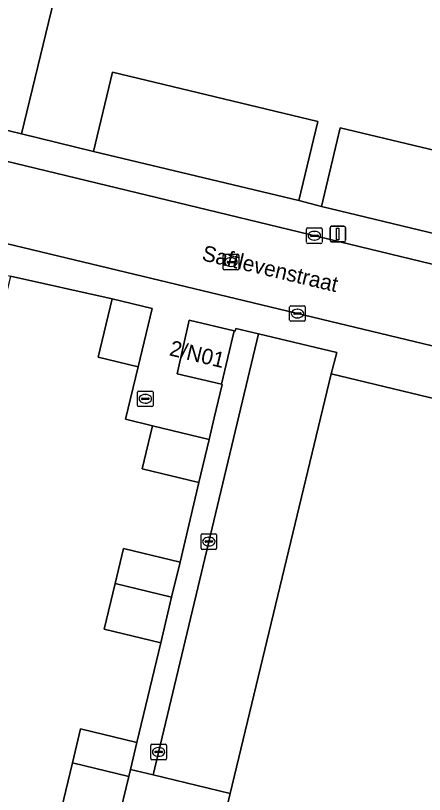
# Model space of a CAD drawing. Extents: x 162803 to 163818, y 381639 to 382475.
# Drawn here: x 163450.7 to 163477, y 382165.8 to 382215.9 of the extents above; entities that cross this region are included whole.
import ezdxf

# ---------------------------------------------------------------- set-up
doc = ezdxf.new("R2010")
doc.units = 0
for name, color, linetype in [('IMGEO_Erf', 7, 'Continuous'), ('IMGEO_Kolk', 7, 'Continuous'), ('IMGEO_Lichtmast', 7, 'Continuous'), ('IMGEO_Openbare_ruimte_label', 7, 'Continuous'), ('IMGEO_Pand', 7, 'Continuous'), ('IMGEO_Pand_nummerreeks', 7, 'Continuous'), ('IMGEO_Rijbaan_lokaal_open', 7, 'Continuous'), ('IMGEO_Rioolput', 7, 'Continuous'), ('IMGEO_Voetpad_open', 7, 'Continuous')]:
    doc.layers.add(name, color=color, linetype=linetype)

msp = doc.modelspace()

# ---------------------------------------------------------------- linework, layer by layer
at = {"layer": 'IMGEO_Erf'}
msp.add_lwpolyline([(163499.006, 382243.493), (163472.094, 382250), (163461.817, 382252.485), (163461.213, 382250), (163451.077, 382208.272), (163455.726, 382207.151), (163456.946, 382212.235), (163470.152, 382209.066), (163468.932, 382203.981), (163470.382, 382203.596), (163471.6, 382208.672), (163484.806, 382205.503), (163483.588, 382200.427), (163488.338, 382199.281)], close=True, dxfattribs=at)
msp.add_lwpolyline([(163453.655, 382164.915), (163454.359, 382167.837), (163454.888, 382170.032), (163458.513, 382169.159), (163460.042, 382175.566), (163456.398, 382176.444), (163457.101, 382179.362), (163457.645, 382181.62), (163461.288, 382180.742), (163462.495, 382185.873), (163458.848, 382186.751), (163459.512, 382189.508), (163457.774, 382189.926), (163458.588, 382193.303), (163456.021, 382193.921), (163456.925, 382197.671), (163450.381, 382199.128), (163449.02, 382193.539), (163447.613, 382187.762), (163446.207, 382181.986), (163444.775, 382176.106), (163443.404, 382170.476), (163441.961, 382164.551)], dxfattribs=at)
at = {"layer": 'IMGEO_Kolk'}
for p, q in [((163469.429, 382201.302), (163469.429, 382202.154)), ((163469.504, 382202.228), (163470.356, 382202.228)), ((163469.917, 382202.008), (163469.942, 382202.008)), ((163470.43, 382202.154), (163470.43, 382201.302)), ((163469.688, 382201.722), (163469.688, 382201.734)), ((163470.126, 382201.685), (163469.728, 382201.685)), ((163469.731, 382201.771), (163470.129, 382201.771)), ((163469.94, 382201.448), (163469.915, 382201.448)), ((163470.172, 382201.734), (163470.172, 382201.722)), ((163470.356, 382201.228), (163469.504, 382201.228)), ((163468.341, 382196.298), (163468.341, 382197.15)), ((163468.416, 382197.224), (163469.268, 382197.224)), ((163468.829, 382197.004), (163468.854, 382197.004)), ((163469.342, 382197.15), (163469.342, 382196.298)), ((163468.6, 382196.718), (163468.6, 382196.73)), ((163469.038, 382196.681), (163468.64, 382196.681)), ((163468.643, 382196.767), (163469.041, 382196.767)), ((163468.852, 382196.444), (163468.827, 382196.444)), ((163469.084, 382196.73), (163469.084, 382196.718)), ((163469.268, 382196.224), (163468.416, 382196.224)), ((163458.551, 382190.817), (163458.551, 382191.669)), ((163458.626, 382191.743), (163459.478, 382191.743)), ((163458.853, 382191.286), (163459.251, 382191.286)), ((163459.039, 382191.523), (163459.064, 382191.523)), ((163459.552, 382191.669), (163459.552, 382190.817)), ((163458.81, 382191.237), (163458.81, 382191.249)), ((163459.248, 382191.2), (163458.85, 382191.2)), ((163459.062, 382190.963), (163459.037, 382190.963)), ((163459.294, 382191.249), (163459.294, 382191.237)), ((163459.478, 382190.743), (163458.626, 382190.743)), ((163462.636, 382181.639), (163462.636, 382182.491)), ((163462.711, 382182.565), (163463.563, 382182.565)), ((163463.124, 382182.345), (163463.149, 382182.345)), ((163463.637, 382182.491), (163463.637, 382181.639)), ((163462.895, 382182.059), (163462.895, 382182.071)), ((163463.333, 382182.022), (163462.935, 382182.022)), ((163462.938, 382182.108), (163463.336, 382182.108)), ((163463.147, 382181.785), (163463.122, 382181.785)), ((163463.379, 382182.071), (163463.379, 382182.059)), ((163463.563, 382181.565), (163462.711, 382181.565)), ((163459.404, 382168.113), (163459.404, 382168.965)), ((163459.479, 382169.039), (163460.331, 382169.039)), ((163459.892, 382168.819), (163459.917, 382168.819)), ((163460.405, 382168.965), (163460.405, 382168.113)), ((163459.663, 382168.533), (163459.663, 382168.545)), ((163460.101, 382168.496), (163459.703, 382168.496)), ((163459.706, 382168.582), (163460.104, 382168.582)), ((163459.915, 382168.259), (163459.89, 382168.259)), ((163460.147, 382168.545), (163460.147, 382168.533)), ((163460.331, 382168.039), (163459.479, 382168.039))]:
    msp.add_line(p, q, dxfattribs=at)
for points in [[(163469.429, 382201.302), (163469.429, 382202.154)], [(163469.504, 382202.228), (163470.356, 382202.228)], [(163470.43, 382202.154), (163470.43, 382201.302)], [(163470.356, 382201.228), (163469.504, 382201.228)], [(163468.341, 382196.298), (163468.341, 382197.15)], [(163468.416, 382197.224), (163469.268, 382197.224)], [(163469.342, 382197.15), (163469.342, 382196.298)], [(163469.268, 382196.224), (163468.416, 382196.224)], [(163458.551, 382190.817), (163458.551, 382191.669)], [(163458.626, 382191.743), (163459.478, 382191.743)], [(163459.552, 382191.669), (163459.552, 382190.817)], [(163459.478, 382190.743), (163458.626, 382190.743)], [(163462.636, 382181.639), (163462.636, 382182.491)], [(163462.711, 382182.565), (163463.563, 382182.565)], [(163463.637, 382182.491), (163463.637, 382181.639)], [(163463.563, 382181.565), (163462.711, 382181.565)], [(163459.404, 382168.113), (163459.404, 382168.965)], [(163459.479, 382169.039), (163460.331, 382169.039)], [(163460.405, 382168.965), (163460.405, 382168.113)], [(163460.331, 382168.039), (163459.479, 382168.039)]]:
    msp.add_lwpolyline(points, dxfattribs=at)
for centre, radius, start, end in [((163469.506, 382202.152), 0.0765, 91.552, 178.448), ((163469.506, 382202.152), 0.0765, 91.552, 178.448), ((163470.354, 382202.152), 0.0765, 1.552, 88.448), ((163470.354, 382202.152), 0.0765, 1.552, 88.448), ((163469.506, 382201.304), 0.0765, 181.552, 268.448), ((163469.506, 382201.304), 0.0765, 181.552, 268.448), ((163469.728, 382201.731), 0.0403, 85.8775, 175.7526), ((163469.725, 382201.721), 0.0366, 178.938, 274.7102), ((163470.129, 382201.728), 0.043, 264.8664, 352.4533), ((163470.133, 382201.733), 0.0386, 1.7309, 96.639), ((163470.354, 382201.304), 0.0765, 271.552, 358.448), ((163470.354, 382201.304), 0.0765, 271.552, 358.448), ((163468.418, 382197.148), 0.0765, 91.552, 178.448), ((163468.418, 382197.148), 0.0765, 91.552, 178.448), ((163469.266, 382197.148), 0.0765, 1.552, 88.448), ((163469.266, 382197.148), 0.0765, 1.552, 88.448), ((163468.418, 382196.3), 0.0765, 181.552, 268.448), ((163468.418, 382196.3), 0.0765, 181.552, 268.448), ((163468.64, 382196.727), 0.0403, 85.8775, 175.7526), ((163468.637, 382196.717), 0.0366, 178.938, 274.7102), ((163469.041, 382196.724), 0.043, 264.8664, 352.4533), ((163469.045, 382196.729), 0.0386, 1.7309, 96.639), ((163469.266, 382196.3), 0.0765, 271.552, 358.448), ((163469.266, 382196.3), 0.0765, 271.552, 358.448), ((163458.628, 382191.667), 0.0765, 91.552, 178.448), ((163458.628, 382191.667), 0.0765, 91.552, 178.448), ((163458.85, 382191.246), 0.0403, 85.8775, 175.7526), ((163459.255, 382191.248), 0.0386, 1.7309, 96.639), ((163459.476, 382191.667), 0.0765, 1.552, 88.448), ((163459.476, 382191.667), 0.0765, 1.552, 88.448), ((163458.628, 382190.819), 0.0765, 181.552, 268.448), ((163458.628, 382190.819), 0.0765, 181.552, 268.448), ((163458.847, 382191.236), 0.0366, 178.938, 274.7102), ((163459.251, 382191.243), 0.043, 264.8664, 352.4533), ((163459.476, 382190.819), 0.0765, 271.552, 358.448), ((163459.476, 382190.819), 0.0765, 271.552, 358.448), ((163462.713, 382182.489), 0.0765, 91.552, 178.448), ((163462.713, 382182.489), 0.0765, 91.552, 178.448), ((163463.561, 382182.489), 0.0765, 1.552, 88.448), ((163463.561, 382182.489), 0.0765, 1.552, 88.448), ((163462.935, 382182.068), 0.0403, 85.8775, 175.7526), ((163462.932, 382182.058), 0.0366, 178.938, 274.7102), ((163463.336, 382182.065), 0.043, 264.8664, 352.4533), ((163463.34, 382182.07), 0.0386, 1.7309, 96.639), ((163462.713, 382181.641), 0.0765, 181.552, 268.448), ((163462.713, 382181.641), 0.0765, 181.552, 268.448), ((163463.561, 382181.641), 0.0765, 271.552, 358.448), ((163463.561, 382181.641), 0.0765, 271.552, 358.448), ((163459.481, 382168.963), 0.0765, 91.552, 178.448), ((163459.481, 382168.963), 0.0765, 91.552, 178.448), ((163460.329, 382168.963), 0.0765, 1.552, 88.448), ((163460.329, 382168.963), 0.0765, 1.552, 88.448), ((163459.703, 382168.542), 0.0403, 85.8775, 175.7526), ((163459.7, 382168.532), 0.0366, 178.938, 274.7102), ((163460.104, 382168.539), 0.043, 264.8664, 352.4533), ((163460.108, 382168.544), 0.0386, 1.7309, 96.639), ((163459.481, 382168.115), 0.0765, 181.552, 268.448), ((163459.481, 382168.115), 0.0765, 181.552, 268.448), ((163460.329, 382168.115), 0.0765, 271.552, 358.448), ((163460.329, 382168.115), 0.0765, 271.552, 358.448)]:
    msp.add_arc(centre, radius, start, end, dxfattribs=at)
for centre, major_axis, ratio, start_param, end_param in [((163469.916, 382201.728), (-0.387, 0.002), 0.722429, 4.712389, 7.853982), ((163469.941, 382201.728), (-0.39, 0.002), 0.717154, 1.570796, 4.712389), ((163468.828, 382196.724), (-0.387, 0.002), 0.722429, 4.712389, 7.853982), ((163468.853, 382196.724), (-0.39, 0.002), 0.717154, 1.570796, 4.712389), ((163459.038, 382191.243), (-0.387, 0.002), 0.722429, 4.712389, 7.853982), ((163459.063, 382191.243), (-0.39, 0.002), 0.717154, 1.570796, 4.712389), ((163463.123, 382182.065), (-0.387, 0.002), 0.722429, 4.712389, 7.853982), ((163463.148, 382182.065), (-0.39, 0.002), 0.717154, 1.570796, 4.712389), ((163459.891, 382168.539), (-0.387, 0.002), 0.722429, 4.712389, 7.853982), ((163459.916, 382168.539), (-0.39, 0.002), 0.717154, 1.570796, 4.712389)]:
    msp.add_ellipse(centre, major_axis=major_axis, ratio=ratio, start_param=start_param, end_param=end_param, dxfattribs=at)
at = {"layer": 'IMGEO_Lichtmast'}
for p, q in [((163471.042, 382202.335), (163471.832, 382202.335)), ((163471.832, 382202.335), (163471.042, 382202.335)), ((163470.942, 382201.435), (163470.942, 382202.235)), ((163470.942, 382202.235), (163470.942, 382201.435)), ((163471.932, 382202.235), (163471.932, 382201.435)), ((163471.932, 382201.435), (163471.932, 382202.235)), ((163471.832, 382201.335), (163471.042, 382201.335)), ((163471.042, 382201.335), (163471.832, 382201.335))]:
    msp.add_line(p, q, dxfattribs=at)
msp.add_lwpolyline([(163471.362, 382202.21), (163471.512, 382202.21), (163471.512, 382201.46), (163471.362, 382201.46), (163471.362, 382202.21)], dxfattribs=at)
for centre, start, end in [((163471.042, 382202.235), 90, 180), ((163471.042, 382202.235), 90, 180), ((163471.832, 382202.235), 0, 90), ((163471.832, 382202.235), 360, 90), ((163471.042, 382201.435), 180, 270), ((163471.042, 382201.435), 180, 270), ((163471.832, 382201.435), 270, 0), ((163471.832, 382201.435), 270, 0)]:
    msp.add_arc(centre, 0.1, start, end, dxfattribs=at)
at = {"layer": 'IMGEO_Pand'}
for points in [[(163461.817, 382252.485), (163454.023, 382254.378), (163452.96, 382250), (163443.283, 382210.165), (163451.077, 382208.272), (163461.213, 382250)], [(163468.932, 382203.981), (163470.152, 382209.066), (163456.946, 382212.235), (163455.726, 382207.151)], [(163483.588, 382200.427), (163484.806, 382205.503), (163471.6, 382208.672), (163470.382, 382203.596)], [(163459.492, 382197.053), (163456.925, 382197.671), (163456.021, 382193.921), (163458.588, 382193.303)], [(163464.762, 382195.604), (163461.881, 382196.295), (163461.092, 382192.838), (163463.951, 382192.176)], [(163492.2, 382187.783), (163484.443, 382189.652), (163484.757, 382190.954), (163481.58, 382191.719), (163481.258, 382190.383), (163471.018, 382192.85), (163468.827, 382183.755), (163464.518, 382165.864), (163462.446, 382157.262), (163462.153, 382156.046), (163458.574, 382141.188), (163457.512, 382136.78), (163470.776, 382133.584), (163471.165, 382135.2), (163479.075, 382133.295)], [(163462.495, 382185.873), (163463.159, 382188.63), (163459.512, 382189.508), (163458.848, 382186.751)], [(163460.744, 382178.484), (163461.288, 382180.742), (163457.645, 382181.62), (163457.101, 382179.362)], [(163460.744, 382178.484), (163457.101, 382179.362), (163456.398, 382176.444), (163460.042, 382175.566)], [(163454.359, 382167.837), (163457.984, 382166.964), (163458.093, 382167.414), (163458.513, 382169.159), (163454.888, 382170.032)], [(163454.359, 382167.837), (163453.655, 382164.915), (163457.28, 382164.042), (163457.984, 382166.964)]]:
    msp.add_lwpolyline(points, close=True, dxfattribs=at)
at = {"layer": 'IMGEO_Rijbaan_lokaal_open'}
for points in [[(163484.034, 382193.087), (163485.228, 382198.029), (163445.466, 382207.633), (163442.296, 382208.377), (163441.975, 382208.454), (163440.815, 382203.442), (163443.009, 382202.918)], [(163468.827, 382183.755), (163471.018, 382192.85), (163471.381, 382194.218), (163466.329, 382195.419), (163459.552, 382167.063), (163464.518, 382165.864)], [(163462.153, 382156.046), (163461.133, 382156.292), (163461.426, 382157.508), (163462.446, 382157.262), (163464.518, 382165.864), (163459.552, 382167.063), (163458.093, 382167.414), (163457.984, 382166.964), (163457.28, 382164.042), (163455.71, 382157.597), (163455.181, 382155.401), (163454.455, 382152.386), (163452.956, 382146.18), (163452.38, 382143.791), (163451.706, 382140.991), (163450.897, 382137.706), (163455.089, 382135.983), (163456.479, 382141.678), (163458.574, 382141.188)]]:
    msp.add_lwpolyline(points, close=True, dxfattribs=at)
at = {"layer": 'IMGEO_Rioolput'}
for p, q in [((163464.064, 382199.605), (163464.064, 382200.457)), ((163464.139, 382200.531), (163464.991, 382200.531)), ((163464.552, 382200.311), (163464.577, 382200.311)), ((163465.065, 382200.457), (163465.065, 382199.605)), ((163464.323, 382200.025), (163464.323, 382200.037)), ((163464.761, 382199.988), (163464.363, 382199.988)), ((163464.366, 382200.074), (163464.764, 382200.074)), ((163464.807, 382200.037), (163464.807, 382200.025)), ((163464.991, 382199.531), (163464.139, 382199.531)), ((163464.575, 382199.751), (163464.55, 382199.751))]:
    msp.add_line(p, q, dxfattribs=at)
for points in [[(163464.064, 382199.605), (163464.064, 382200.457)], [(163464.139, 382200.531), (163464.991, 382200.531)], [(163465.065, 382200.457), (163465.065, 382199.605)], [(163464.991, 382199.531), (163464.139, 382199.531)]]:
    msp.add_lwpolyline(points, dxfattribs=at)
for centre, radius, start, end in [((163464.141, 382200.455), 0.0765, 91.552, 178.448), ((163464.141, 382200.455), 0.0765, 91.552, 178.448), ((163464.989, 382200.455), 0.0765, 1.552, 88.448), ((163464.989, 382200.455), 0.0765, 1.552, 88.448), ((163464.363, 382200.034), 0.0403, 85.8775, 175.7526), ((163464.36, 382200.024), 0.0366, 178.938, 274.7102), ((163464.764, 382200.031), 0.043, 264.8664, 352.4533), ((163464.768, 382200.036), 0.0386, 1.7309, 96.639), ((163464.141, 382199.607), 0.0765, 181.552, 268.448), ((163464.141, 382199.607), 0.0765, 181.552, 268.448), ((163464.989, 382199.607), 0.0765, 271.552, 358.448), ((163464.989, 382199.607), 0.0765, 271.552, 358.448)]:
    msp.add_arc(centre, radius, start, end, dxfattribs=at)
for centre, major_axis, ratio, start_param, end_param in [((163464.551, 382200.031), (-0.387, 0.002), 0.722429, 4.712389, 7.853982), ((163464.576, 382200.031), (-0.39, 0.002), 0.717154, 1.570796, 4.712389)]:
    msp.add_ellipse(centre, major_axis=major_axis, ratio=ratio, start_param=start_param, end_param=end_param, dxfattribs=at)
at = {"layer": 'IMGEO_Voetpad_open'}
for points in [[(163451.077, 382208.272), (163443.283, 382210.165), (163440.982, 382210.715), (163440.576, 382209.04)], [(163441.975, 382208.454), (163442.296, 382208.377), (163445.466, 382207.633), (163485.228, 382198.029), (163487.979, 382197.364), (163496.066, 382195.411), (163497.092, 382195.153), (163497.8, 382194.975), (163498.262, 382196.888), (163496.066, 382197.416), (163488.338, 382199.281), (163483.588, 382200.427), (163470.382, 382203.596), (163468.932, 382203.981), (163455.726, 382207.151), (163451.077, 382208.272)], [(163439.556, 382203.587), (163439.133, 382201.845), (163443.142, 382200.89), (163450.381, 382199.128), (163456.925, 382197.671), (163459.492, 382197.053), (163458.588, 382193.303), (163457.774, 382189.926), (163459.512, 382189.508), (163463.159, 382188.63), (163463.484, 382190.016), (163464.002, 382192.164), (163463.951, 382192.176), (163461.092, 382192.838), (163461.881, 382196.295), (163464.762, 382195.604), (163464.826, 382195.589), (163464.869, 382195.765), (163466.329, 382195.419), (163471.381, 382194.218), (163471.018, 382192.85), (163481.258, 382190.383)], [(163484.034, 382193.087), (163443.009, 382202.918)]]:
    msp.add_lwpolyline(points, dxfattribs=at)
msp.add_lwpolyline([(163466.329, 382195.419), (163464.869, 382195.765), (163464.826, 382195.589), (163464.762, 382195.604), (163463.951, 382192.176), (163464.002, 382192.164), (163463.484, 382190.016), (163463.159, 382188.63), (163462.495, 382185.873), (163461.288, 382180.742), (163460.744, 382178.484), (163460.042, 382175.566), (163458.513, 382169.159), (163458.093, 382167.414), (163459.552, 382167.063)], close=True, dxfattribs=at)

# ---------------------------------------------------------------- texts
at = {"layer": 'IMGEO_Openbare_ruimte_label'}
msp.add_text('Saftlevenstraat', height=1, rotation=346.5889, dxfattribs=at).set_placement((163462.637, 382200.16))
at = {"layer": 'IMGEO_Pand_nummerreeks'}
msp.add_text('2/N01', height=1, rotation=346.5125, dxfattribs=at).set_placement((163460.545, 382194.045))

doc.saveas('drawing.dxf')
